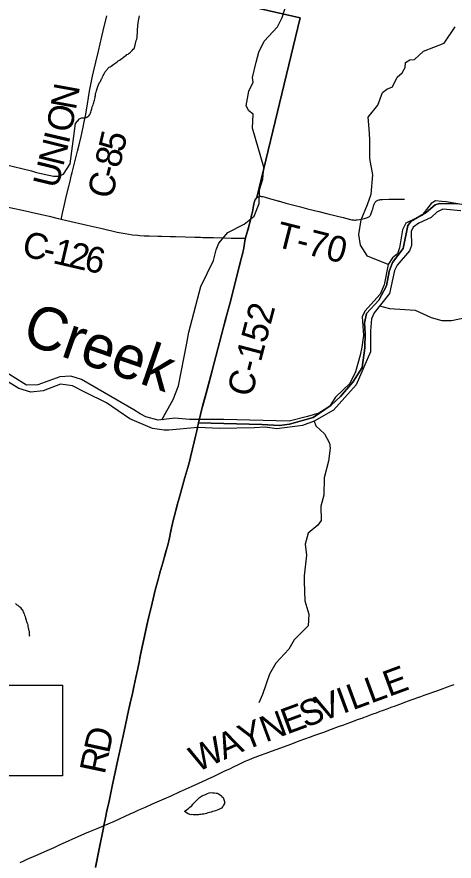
# Model space of a CAD drawing. Extents: x 0 to 34, y 0 to 22.
# Drawn here: x 13.391 to 14.353, y 17.083 to 18.939 of the extents above; entities that cross this region are included whole.
import ezdxf

# ---------------------------------------------------------------- set-up
doc = ezdxf.new("R2010")
doc.units = 0
for name, color, linetype in [('GM_X_Corporation', 7, 'Continuous'), ('GM_X_County_Road', 7, 'Continuous'), ('GM_X_County_Road_Text', 7, 'Continuous'), ('GM_X_Major_River', 7, 'Continuous'), ('GM_X_Major_River_Text', 7, 'Continuous'), ('GM_X_Minor_Lake', 7, 'Continuous'), ('GM_X_Minor_River', 7, 'Continuous'), ('GM_X_Township_Road', 7, 'Continuous'), ('GM_X_Township_Road_Text', 7, 'Continuous'), ('SH_Text', 7, 'Continuous')]:
    doc.layers.add(name, color=color, linetype=linetype)

msp = doc.modelspace()

# ---------------------------------------------------------------- linework, layer by layer
at = {"layer": 'GM_X_Corporation'}
for points in [[(13.5643, 17.0702), (13.5672, 17.0847), (13.5746, 17.1213), (13.5781, 17.1383), (13.5816, 17.1566), (13.5826, 17.162), (13.585, 17.1749), (13.5899, 17.1974), (13.593, 17.2114), (13.6009, 17.2484), (13.6103, 17.2928), (13.6188, 17.3323), (13.6248, 17.359), (13.63, 17.3833), (13.6369, 17.4148), (13.6398, 17.4275), (13.6451, 17.4518), (13.6483, 17.4664), (13.6529, 17.487), (13.6564, 17.5034), (13.6606, 17.5241), (13.6618, 17.5302), (13.6663, 17.5515), (13.6719, 17.5776), (13.6771, 17.6019), (13.6808, 17.6182), (13.6861, 17.6412), (13.6951, 17.6787), (13.7001, 17.6973), (13.7024, 17.7057), (13.7047, 17.7141), (13.7069, 17.7219), (13.7098, 17.732), (13.7119, 17.7391), (13.7142, 17.7468), (13.7168, 17.7558), (13.7198, 17.7665), (13.7228, 17.7779), (13.7267, 17.7942), (13.73, 17.8093), (13.7348, 17.8324), (13.7391, 17.8486), (13.7409, 17.8552), (13.7431, 17.8635), (13.7492, 17.8863), (13.7536, 17.9025), (13.7604, 17.9264), (13.7671, 17.9483), (13.7686, 17.9538), (13.7699, 17.9587), (13.7717, 17.9653), (13.7732, 17.9715), (13.7777, 17.9899), (13.7847, 18.0204), (13.7867, 18.0292), (13.7884, 18.0367), (13.7909, 18.0466), (13.7997, 18.0834), (13.8098, 18.1205), (13.8207, 18.1621), (13.8412, 18.2402), (13.8509, 18.2767), (13.8593, 18.3087), (13.865, 18.331), (13.8698, 18.3497), (13.8747, 18.3689), (13.8832, 18.4021), (13.8879, 18.4205), (13.8889, 18.4252), (13.8895, 18.4281), (13.89, 18.4308), (13.8909, 18.4363), (13.8917, 18.4409), (13.8927, 18.4466), (13.8939, 18.4532), (13.9007, 18.476), (13.9055, 18.4954), (13.9074, 18.5036), (13.909, 18.5109), (13.9115, 18.5237), (13.9125, 18.5283), (13.913, 18.531), (13.9135, 18.5329), (13.9142, 18.5352), (13.9149, 18.5368), (13.9155, 18.538), (13.9162, 18.539), (13.9169, 18.5401), (13.9178, 18.5411), (13.9188, 18.542), (14.0138, 18.9368), (13.6033, 19.031)], [(13.6033, 19.031), (14.0138, 18.9368), (13.9188, 18.542), (13.9178, 18.5411), (13.9169, 18.5401), (13.9162, 18.539), (13.9155, 18.538), (13.9149, 18.5368), (13.9142, 18.5352), (13.9135, 18.5329), (13.913, 18.531), (13.9125, 18.5283), (13.9115, 18.5237), (13.909, 18.5109), (13.9074, 18.5036), (13.9055, 18.4954), (13.9007, 18.476), (13.8939, 18.4532), (13.8927, 18.4466), (13.8917, 18.4409), (13.8909, 18.4363), (13.89, 18.4308), (13.8895, 18.4281), (13.8889, 18.4252), (13.8879, 18.4205), (13.8832, 18.4021), (13.8747, 18.3689), (13.8698, 18.3497), (13.865, 18.331), (13.8593, 18.3087), (13.8509, 18.2767), (13.8412, 18.2402), (13.8207, 18.1621), (13.8098, 18.1205), (13.7997, 18.0834), (13.7909, 18.0466), (13.9298, 18.0429), (13.9686, 18.0407), (13.991, 18.0439), (14.0424, 18.0587), (14.0822, 18.0854), (14.1032, 18.105), (14.1297, 18.1359), (14.1504, 18.1688), (14.1564, 18.2117), (14.1571, 18.244), (14.1553, 18.2657), (14.1597, 18.2873), (14.1869, 18.3163), (14.2042, 18.3478), (14.2098, 18.3796), (14.2175, 18.3993), (14.2409, 18.4303), (14.2508, 18.4804), (14.2585, 18.4902), (14.2913, 18.5093), (14.3108, 18.5263), (14.3204, 18.5289), (14.3606, 18.5285)], [(14.3606, 18.5285), (14.3204, 18.5289), (14.3108, 18.5263), (14.2913, 18.5093), (14.2585, 18.4902), (14.2508, 18.4804), (14.2409, 18.4303), (14.2175, 18.3993), (14.2098, 18.3796), (14.2042, 18.3478), (14.1869, 18.3163), (14.1597, 18.2873), (14.1553, 18.2657), (14.1571, 18.244), (14.1564, 18.2117), (14.1504, 18.1688), (14.1297, 18.1359), (14.1032, 18.105), (14.0822, 18.0854), (14.0424, 18.0587), (13.991, 18.0439), (13.9686, 18.0407), (13.9298, 18.0429), (13.7909, 18.0466), (13.7884, 18.0367), (13.7867, 18.0292), (13.7847, 18.0204), (13.7777, 17.9899), (13.7732, 17.9715), (13.7717, 17.9653), (13.7699, 17.9587), (13.7686, 17.9538), (13.7671, 17.9483), (13.7604, 17.9264), (13.7536, 17.9025), (13.7492, 17.8863), (13.7431, 17.8635), (13.7409, 17.8552), (13.7391, 17.8486), (13.7348, 17.8324), (13.73, 17.8093), (13.7267, 17.7942), (13.7228, 17.7779), (13.7198, 17.7665), (13.7168, 17.7558), (13.7142, 17.7468), (13.7119, 17.7391), (13.7098, 17.732), (13.7069, 17.7219), (13.7047, 17.7141), (13.7024, 17.7057), (13.7001, 17.6973), (13.6951, 17.6787), (13.6861, 17.6412), (13.6808, 17.6182), (13.6771, 17.6019), (13.6719, 17.5776), (13.6663, 17.5515), (13.6618, 17.5302), (13.6606, 17.5241), (13.6564, 17.5034), (13.6529, 17.487), (13.6483, 17.4664), (13.6451, 17.4518), (13.6398, 17.4275), (13.6369, 17.4148), (13.63, 17.3833), (13.6248, 17.359), (13.6188, 17.3323), (13.6103, 17.2928), (13.6009, 17.2484), (13.593, 17.2114), (13.5899, 17.1974), (13.585, 17.1749), (13.5826, 17.162), (13.5816, 17.1566), (13.5781, 17.1383), (13.5746, 17.1213), (13.5672, 17.0847), (13.5643, 17.0702)]]:
    msp.add_lwpolyline(points, dxfattribs=at)
at = {"layer": 'GM_X_County_Road'}
for points in [[(13.4885, 18.4948), (13.489, 18.4969), (13.4913, 18.5075), (13.4955, 18.5271), (13.5003, 18.5464), (13.506, 18.5693), (13.5082, 18.5783), (13.5099, 18.585), (13.5115, 18.5916), (13.5129, 18.597), (13.5166, 18.6121), (13.5202, 18.6261), (13.5223, 18.635), (13.5245, 18.644), (13.528, 18.6579), (13.5326, 18.6761), (13.5348, 18.6866), (13.537, 18.6965), (13.5394, 18.7086), (13.542, 18.7217), (13.5462, 18.7474), (13.5486, 18.7621), (13.5509, 18.7758), (13.5546, 18.7941), (13.5578, 18.8085), (13.56, 18.8183), (13.5649, 18.8395), (13.5704, 18.8637), (13.5781, 18.8963), (13.581, 18.9083), (13.5887, 18.9416)], [(13.3105, 18.5387), (13.3136, 18.5376), (13.3189, 18.5356), (13.3313, 18.5316), (13.3475, 18.5271), (13.3759, 18.5203), (13.4099, 18.5127), (13.4324, 18.5079), (13.4493, 18.504), (13.4625, 18.5009), (13.4821, 18.4963), (13.4885, 18.4948)], [(13.4885, 18.4948), (13.5013, 18.4917), (13.546, 18.4813), (13.5787, 18.4739), (13.612, 18.4662), (13.6291, 18.4628), (13.6457, 18.4602), (13.6569, 18.4591), (13.6612, 18.4587), (13.6711, 18.4582), (13.6823, 18.4579), (13.7009, 18.4575), (13.7089, 18.4573), (13.7282, 18.4567), (13.74, 18.4564), (13.7828, 18.455), (13.7952, 18.4546), (13.8002, 18.4544), (13.8232, 18.4541), (13.848, 18.4534), (13.8623, 18.453), (13.8942, 18.4527)], [(13.7999, 18.0829), (13.8101, 18.12), (13.821, 18.1616), (13.8415, 18.2396), (13.8511, 18.2762), (13.8595, 18.3082), (13.8652, 18.3304), (13.87, 18.3491), (13.8749, 18.3684), (13.8834, 18.4015), (13.8882, 18.42), (13.8892, 18.4246), (13.8897, 18.4276), (13.8902, 18.4303), (13.8911, 18.4358), (13.8919, 18.4404), (13.8929, 18.446), (13.8942, 18.4527)], [(13.5828, 17.1614), (13.5853, 17.1744), (13.5902, 17.1969), (13.5932, 17.2108), (13.6011, 17.2479), (13.6106, 17.2923), (13.619, 17.3317), (13.625, 17.3584), (13.6302, 17.3827), (13.6372, 17.4143), (13.6401, 17.427), (13.6453, 17.4513), (13.6485, 17.4659), (13.6531, 17.4865), (13.6566, 17.5029), (13.6608, 17.5236), (13.6621, 17.5297), (13.6666, 17.5509), (13.6722, 17.577), (13.6774, 17.6013), (13.681, 17.6177), (13.6863, 17.6407), (13.6953, 17.6782), (13.7003, 17.6968), (13.7026, 17.7052), (13.7049, 17.7136), (13.7071, 17.7213), (13.71, 17.7315), (13.7121, 17.7386), (13.7145, 17.7463), (13.7171, 17.7552), (13.72, 17.766), (13.723, 17.7774), (13.727, 17.7936), (13.7302, 17.8087), (13.735, 17.8318), (13.7393, 17.8481), (13.7411, 17.8546), (13.7434, 17.863), (13.7494, 17.8858), (13.7538, 17.902), (13.7606, 17.9259), (13.7673, 17.9478), (13.7688, 17.9532), (13.7701, 17.9582), (13.7719, 17.9648), (13.7734, 17.971), (13.7779, 17.9894), (13.7849, 18.0199), (13.7869, 18.0287), (13.7887, 18.0361)], [(13.5828, 17.1614), (13.606, 17.1715), (13.6405, 17.1872), (13.6489, 17.1911), (13.6563, 17.1945), (13.6631, 17.1975), (13.6738, 17.2023), (13.6892, 17.2091), (13.7301, 17.2272), (13.7487, 17.2357), (13.7753, 17.2477), (13.8076, 17.2623), (13.8121, 17.2644), (13.8233, 17.2697), (13.8384, 17.2769), (13.8502, 17.2824), (13.8592, 17.2866), (13.8676, 17.2905), (13.8788, 17.2959), (13.8872, 17.2999), (13.8934, 17.3028), (13.9014, 17.3063), (13.9094, 17.3096), (13.9268, 17.3161), (13.9396, 17.3208), (13.9512, 17.3252), (13.9611, 17.3288), (13.9956, 17.3413), (14.0119, 17.3475), (14.037, 17.3566), (14.0463, 17.36), (14.0661, 17.3671), (14.0834, 17.3734), (14.0985, 17.379), (14.1102, 17.3832), (14.1172, 17.3857), (14.1253, 17.3887), (14.1428, 17.3951), (14.1504, 17.3978), (14.1551, 17.3996), (14.1603, 17.4015), (14.1666, 17.4039), (14.1747, 17.407), (14.1817, 17.4097), (14.1904, 17.413), (14.1951, 17.4147), (14.2074, 17.419), (14.2144, 17.4215), (14.2238, 17.4248), (14.2278, 17.4263), (14.233, 17.4283), (14.2463, 17.4334), (14.258, 17.4378), (14.2796, 17.4455), (14.2867, 17.4479), (14.3171, 17.4588), (14.3439, 17.4686), (14.3532, 17.472)], [(13.3986, 17.0806), (13.4065, 17.0841), (13.4138, 17.0875), (13.4325, 17.0958), (13.458, 17.1071), (13.4728, 17.1137), (13.4864, 17.1197), (13.4984, 17.1249), (13.5211, 17.135), (13.546, 17.1462), (13.5477, 17.1469), (13.5528, 17.1491), (13.5677, 17.1554), (13.5781, 17.1595), (13.5816, 17.1609), (13.5828, 17.1614)], [(13.5645, 17.0697), (13.5674, 17.0842), (13.5749, 17.1207), (13.5783, 17.1378), (13.5818, 17.156), (13.5828, 17.1614)]]:
    msp.add_lwpolyline(points, dxfattribs=at)
at = {"layer": 'GM_X_Major_River'}
for points in [[(14.373, 18.5257), (14.3351, 18.5327), (14.3257, 18.5336), (14.312, 18.5347), (14.3024, 18.5292), (14.282, 18.5023), (14.2466, 18.486), (14.2395, 18.4714), (14.2328, 18.4316), (14.228, 18.4184), (14.2175, 18.4092), (14.208, 18.3949), (14.1986, 18.3503), (14.1898, 18.33), (14.1562, 18.292), (14.1506, 18.28), (14.1531, 18.2385), (14.1499, 18.2131), (14.146, 18.1953), (14.1361, 18.1587), (14.1233, 18.1331), (14.0922, 18.103), (14.0784, 18.0828), (14.0549, 18.0678), (14.0304, 18.0604), (13.9903, 18.0507), (13.8463, 18.0544), (13.7706, 18.0538), (13.7384, 18.0569), (13.7018, 18.0528), (13.6746, 18.0598), (13.6622, 18.0666), (13.648, 18.0757), (13.5336, 18.1422), (13.5098, 18.1492), (13.4858, 18.1478), (13.4375, 18.1303), (13.4124, 18.1298), (13.3509, 18.1677)], [(14.3674, 18.5125), (14.3279, 18.5165), (14.3145, 18.5099), (14.3024, 18.4984), (14.2748, 18.4858), (14.2624, 18.4769), (14.2584, 18.4671), (14.2588, 18.4367), (14.2544, 18.425), (14.2274, 18.3937), (14.2218, 18.3817), (14.2104, 18.331), (14.1767, 18.2885), (14.1707, 18.2753), (14.1686, 18.2488), (14.1691, 18.2392), (14.169, 18.2028), (14.1373, 18.1301), (14.0877, 18.0743), (14.0446, 18.0502), (14.0193, 18.0409), (13.9629, 18.0334), (13.9371, 18.0371), (13.9131, 18.0361), (13.8378, 18.034), (13.7888, 18.0363), (13.7252, 18.0309), (13.715, 18.0304), (13.6892, 18.0344), (13.6399, 18.0557), (13.5882, 18.0907), (13.542, 18.1138), (13.5135, 18.1282), (13.4873, 18.1318), (13.4486, 18.1175), (13.4215, 18.1143), (13.3951, 18.1222), (13.3449, 18.1534)]]:
    msp.add_lwpolyline(points, dxfattribs=at)
at = {"layer": 'GM_X_Minor_Lake'}
msp.add_lwpolyline([(13.76, 17.1922), (13.7612, 17.1936), (13.7696, 17.1996), (13.7715, 17.2022), (13.7742, 17.2041), (13.7761, 17.2052), (13.778, 17.2083), (13.7803, 17.2105), (13.7819, 17.2124), (13.7853, 17.2162), (13.7876, 17.2181), (13.7903, 17.2211), (13.793, 17.2234), (13.7953, 17.2249), (13.7972, 17.226), (13.7998, 17.2275), (13.8025, 17.2286), (13.8048, 17.2294), (13.8075, 17.2309), (13.8101, 17.2324), (13.814, 17.2335), (13.8181, 17.2342), (13.8223, 17.2334), (13.8261, 17.2338), (13.8292, 17.233), (13.8318, 17.233), (13.8345, 17.2314), (13.8379, 17.2291), (13.8409, 17.2272), (13.842, 17.2253), (13.8451, 17.223), (13.8454, 17.2211), (13.8466, 17.2188), (13.8477, 17.2146), (13.8476, 17.2123), (13.8476, 17.21), (13.8457, 17.2063), (13.8438, 17.2036), (13.8411, 17.1998), (13.8369, 17.1976), (13.8319, 17.1953), (13.8281, 17.1942), (13.8251, 17.1935), (13.8217, 17.1924), (13.8182, 17.1913), (13.8148, 17.1905), (13.811, 17.1894), (13.8079, 17.1883), (13.8049, 17.1875), (13.8022, 17.1864), (13.7988, 17.1865), (13.7958, 17.1857), (13.7931, 17.1857), (13.7904, 17.1854), (13.7878, 17.185), (13.7859, 17.185), (13.784, 17.185), (13.7805, 17.1851), (13.7786, 17.1855), (13.776, 17.1859), (13.7737, 17.1855), (13.7718, 17.1859), (13.7699, 17.1863), (13.7676, 17.1874), (13.76, 17.1922)], dxfattribs=at)
at = {"layer": 'GM_X_Minor_River'}
for points in [[(13.909, 18.6945), (13.911, 18.7256), (13.9009, 18.733), (13.8954, 18.7438), (13.9013, 18.7759), (13.9111, 18.7959), (13.9094, 18.8062), (13.9172, 18.8398), (13.9236, 18.8618), (13.9351, 18.8859), (13.9644, 18.9173), (13.9747, 18.938), (13.986, 18.9745)], [(13.5201, 18.7048), (13.5287, 18.7153), (13.5318, 18.7164), (13.5337, 18.7171), (13.5367, 18.7171), (13.5413, 18.7174), (13.5435, 18.7182), (13.547, 18.7204), (13.5489, 18.7208), (13.55, 18.7227), (13.5519, 18.7249), (13.5527, 18.7276), (13.5535, 18.7299), (13.5543, 18.7325), (13.5551, 18.7352), (13.5558, 18.7374), (13.5566, 18.7412), (13.5578, 18.7431), (13.5586, 18.7461), (13.5593, 18.7488), (13.5601, 18.7511), (13.5609, 18.7537), (13.562, 18.7564), (13.5624, 18.759), (13.5632, 18.7617), (13.5636, 18.7643), (13.564, 18.7662), (13.5644, 18.7708), (13.5652, 18.7734), (13.5664, 18.7768), (13.5676, 18.7817), (13.5691, 18.7859), (13.5707, 18.7897), (13.573, 18.795), (13.5753, 18.7972), (13.576, 18.7995), (13.5776, 18.8029), (13.5787, 18.8048), (13.5795, 18.8071), (13.5811, 18.8105), (13.5822, 18.8127), (13.5841, 18.8157), (13.5849, 18.8176), (13.5864, 18.8195), (13.5876, 18.8214), (13.5941, 18.8286), (13.596, 18.8293), (13.5983, 18.8308), (13.6017, 18.833), (13.604, 18.8349), (13.6067, 18.8368), (13.6086, 18.8379), (13.6116, 18.8405), (13.6139, 18.8424), (13.6166, 18.8443), (13.6189, 18.8458), (13.6219, 18.848), (13.6238, 18.8492), (13.6257, 18.8503), (13.6288, 18.8525), (13.6314, 18.8544), (13.633, 18.8563), (13.6356, 18.8574), (13.6379, 18.8593), (13.6406, 18.8608), (13.6425, 18.8627), (13.6444, 18.8649), (13.6467, 18.8679), (13.649, 18.8698), (13.6502, 18.874), (13.6521, 18.8804), (13.6537, 18.8869), (13.6549, 18.8899), (13.6556, 18.8937), (13.656, 18.8963), (13.6565, 18.9054), (13.6561, 18.9081), (13.6565, 18.9123), (13.6573, 18.9172), (13.6574, 18.9198), (13.6578, 18.9263), (13.6586, 18.9308), (13.6594, 18.9342), (13.6598, 18.938), (13.6606, 18.9411)], [(14.166, 18.6928), (14.1634, 18.7187), (14.1848, 18.7452), (14.1951, 18.7728), (14.2047, 18.7806), (14.2173, 18.7857), (14.2276, 18.8068), (14.2384, 18.8161), (14.2454, 18.8281), (14.246, 18.8388), (14.2556, 18.8447), (14.2655, 18.8456), (14.2855, 18.8635), (14.331, 18.8813), (14.3551, 18.917)], [(12.9404, 18.2108), (12.9469, 18.233), (12.975, 18.2885), (12.9974, 18.3777), (13.0059, 18.42), (13.0286, 18.4879), (13.0389, 18.4922), (13.0823, 18.482), (13.1119, 18.4802), (13.1341, 18.488), (13.2186, 18.5392), (13.2541, 18.565), (13.2646, 18.5761), (13.2872, 18.5885), (13.307, 18.6067), (13.3299, 18.6153), (13.3652, 18.6148), (13.423, 18.6005), (13.4343, 18.5968), (13.4717, 18.5888), (13.4834, 18.5889), (13.4938, 18.5932), (13.5083, 18.6164), (13.5201, 18.7048)], [(13.7099, 18.0537), (13.7351, 18.0979), (13.7468, 18.1284), (13.7651, 18.2218), (13.769, 18.246), (13.7958, 18.3464), (13.8236, 18.4039), (13.8291, 18.4273), (13.8355, 18.4416), (13.8549, 18.4651), (13.891, 18.4836), (13.913, 18.5009), (13.9238, 18.5288), (13.9249, 18.5588), (13.9318, 18.5825), (13.9343, 18.6087), (13.909, 18.6945)], [(14.208, 18.3949), (14.1623, 18.413), (14.1469, 18.4373), (14.1432, 18.4606), (14.1481, 18.4931), (14.1621, 18.527), (14.1702, 18.5492), (14.1737, 18.5917), (14.1677, 18.6275), (14.1674, 18.6701), (14.166, 18.6928)], [(14.1888, 18.3037), (14.2103, 18.298), (14.2668, 18.2947), (14.3021, 18.2787), (14.3259, 18.2717), (14.3467, 18.2716), (14.3925, 18.2812)], [(14.0446, 18.0502), (14.0485, 18.0404), (14.0678, 18.0228), (14.0788, 18.0021), (14.08, 17.991), (14.0764, 17.9622), (14.0669, 17.9256), (14.0664, 17.8876), (14.0595, 17.8635), (14.06, 17.8323), (14.0533, 17.8222), (14.032, 17.8045), (14.0251, 17.78), (14.028, 17.7556), (14.0232, 17.7105), (14.0229, 17.6983), (14.0243, 17.6554), (14.0332, 17.6263), (14.0315, 17.6005), (14.0008, 17.5697), (13.989, 17.5495), (13.9603, 17.5186), (13.9469, 17.4946), (13.9311, 17.4494), (13.9229, 17.4313)], [(13.3878, 17.6497), (13.3913, 17.647), (13.3931, 17.6462), (13.3954, 17.6436), (13.3973, 17.642), (13.3992, 17.6409), (13.4015, 17.6374), (13.403, 17.6355), (13.4041, 17.6336), (13.4052, 17.6306), (13.4067, 17.6287), (13.4075, 17.6268), (13.4082, 17.6241), (13.409, 17.6214), (13.4104, 17.6176), (13.413, 17.6081), (13.4142, 17.605), (13.4149, 17.602), (13.4153, 17.599), (13.416, 17.5963), (13.4168, 17.594), (13.4167, 17.5917), (13.4179, 17.5887), (13.4182, 17.586), (13.4178, 17.5834), (13.4182, 17.5811), (13.4186, 17.5792), (13.4182, 17.5773)]]:
    msp.add_lwpolyline(points, dxfattribs=at)
at = {"layer": 'GM_X_Township_Road'}
for points in [[(13.8942, 18.4527), (13.9009, 18.4754), (13.9057, 18.4949), (13.9077, 18.5031), (13.9092, 18.5104), (13.9118, 18.5232), (13.9127, 18.5278), (13.9132, 18.5305), (13.9137, 18.5324), (13.9145, 18.5346), (13.9151, 18.5362), (13.9157, 18.5375), (13.9164, 18.5385), (13.9171, 18.5395), (13.918, 18.5406), (13.919, 18.5415)], [(13.919, 18.5415), (13.9198, 18.5422), (13.9208, 18.5429), (13.9224, 18.5437), (13.9242, 18.5443), (13.9255, 18.5445), (13.9267, 18.5447), (13.9279, 18.5447), (13.9291, 18.5446), (13.9305, 18.5445), (13.9323, 18.5443), (13.937, 18.5431), (13.9489, 18.5395), (13.9626, 18.5354), (13.965, 18.5348), (13.9662, 18.5344), (13.9686, 18.5338), (13.971, 18.5331), (13.9829, 18.5298), (13.9883, 18.5284), (13.9943, 18.5268), (14.0147, 18.5215), (14.0303, 18.5174), (14.046, 18.5136), (14.055, 18.5114), (14.0749, 18.5065), (14.1086, 18.4979), (14.1249, 18.4938), (14.1278, 18.4932), (14.1295, 18.4929), (14.1314, 18.4927), (14.1333, 18.4926), (14.1352, 18.4925), (14.1375, 18.4927), (14.1396, 18.493), (14.1445, 18.4938), (14.1555, 18.4961), (14.1597, 18.4972), (14.162, 18.4979), (14.1637, 18.4986), (14.1653, 18.4994), (14.1667, 18.5004), (14.1676, 18.5013), (14.1682, 18.5023), (14.1688, 18.5035), (14.1695, 18.5051), (14.1702, 18.5071), (14.171, 18.5091), (14.1718, 18.5113), (14.1725, 18.5134), (14.1737, 18.5168), (14.1748, 18.5204), (14.1757, 18.523), (14.1764, 18.5252), (14.177, 18.5272), (14.1777, 18.5289), (14.1782, 18.5302), (14.1788, 18.5312), (14.1793, 18.532), (14.1803, 18.533), (14.1813, 18.5339), (14.1824, 18.5348), (14.1836, 18.5355), (14.1853, 18.5361), (14.1873, 18.5368), (14.1891, 18.5372), (14.1909, 18.5374), (14.1921, 18.5375), (14.1931, 18.5376), (14.1953, 18.5377), (14.2091, 18.5382), (14.2264, 18.5386), (14.2437, 18.5387)]]:
    msp.add_lwpolyline(points, dxfattribs=at)
at = {"layer": 'SH_Text'}
msp.add_lwpolyline([(12.1731, 17.47), (13.4915, 17.47), (13.4915, 17.2706), (12.1731, 17.2706)], close=True, dxfattribs=at)

# ---------------------------------------------------------------- texts
at = {"layer": 'GM_X_County_Road_Text'}
for s, height, rotation, p in [('N', 0.0568, 79.7032, (13.5206, 18.7328)), ('O', 0.0568, 78.8025, (13.5107, 18.6828)), ('5', 0.0568, 76.8408, (13.6252, 18.6394)), ('N', 0.0568, 76.1977, (13.4929, 18.6087)), ('I', 0.0568, 76.8865, (13.505, 18.658)), ('8', 0.0568, 76.4219, (13.6169, 18.6049)), ('U', 0.0568, 76.1316, (13.4809, 18.5601)), ('C', 0.0568, 76.3197, (13.6003, 18.5368)), ('-', 0.0568, 76.3277, (13.6113, 18.5821)), ('C', 0.0568, 346.7608, (13.3997, 18.4145)), ('1', 0.0568, 346.8074, (13.4679, 18.3984)), ('2', 0.0568, 346.9465, (13.5021, 18.3904)), ('6', 0.0568, 347.4695, (13.5367, 18.3824)), ('-', 0.0568, 346.7797, (13.4451, 18.4038)), ('C-152', 0.05682, 75.2995, (13.9073, 18.1013)), ('E', 0.0568, 20.2525, (14.2093, 17.4442)), ('L', 0.0568, 20.2486, (14.1695, 17.4295)), ('I', 0.0568, 20.2472, (14.1077, 17.4067)), ('L', 0.0568, 20.2525, (14.1296, 17.4147)), ('V', 0.0568, 20.2539, (14.0608, 17.3894)), ('E', 0.0568, 20.2486, (13.9849, 17.3614)), ('S', 0.0568, 20.2528, (14.0248, 17.3761)), ('N', 0.0568, 20.3083, (13.9381, 17.344)), ('Y', 0.0568, 21.7439, (13.892, 17.3256)), ('D', 0.0568, 77.762, (13.5937, 17.3182)), ('W', 0.0568, 24.6457, (13.7872, 17.2782)), ('A', 0.0568, 23.9984, (13.8468, 17.3055)), ('R', 0.0568, 78.0808, (13.5841, 17.2726))]:
    msp.add_text(s, height=height, rotation=rotation, dxfattribs=at).set_placement(p)
at = {"layer": 'GM_X_Major_River_Text'}
msp.add_text('Creek', height=0.09469, rotation=340.9277, dxfattribs=at).set_placement((13.3985, 18.2241))
at = {"layer": 'GM_X_Township_Road_Text'}
msp.add_text('T-70', height=0.05682, rotation=345.7946, dxfattribs=at).set_placement((13.9571, 18.435))

doc.saveas('drawing.dxf')
